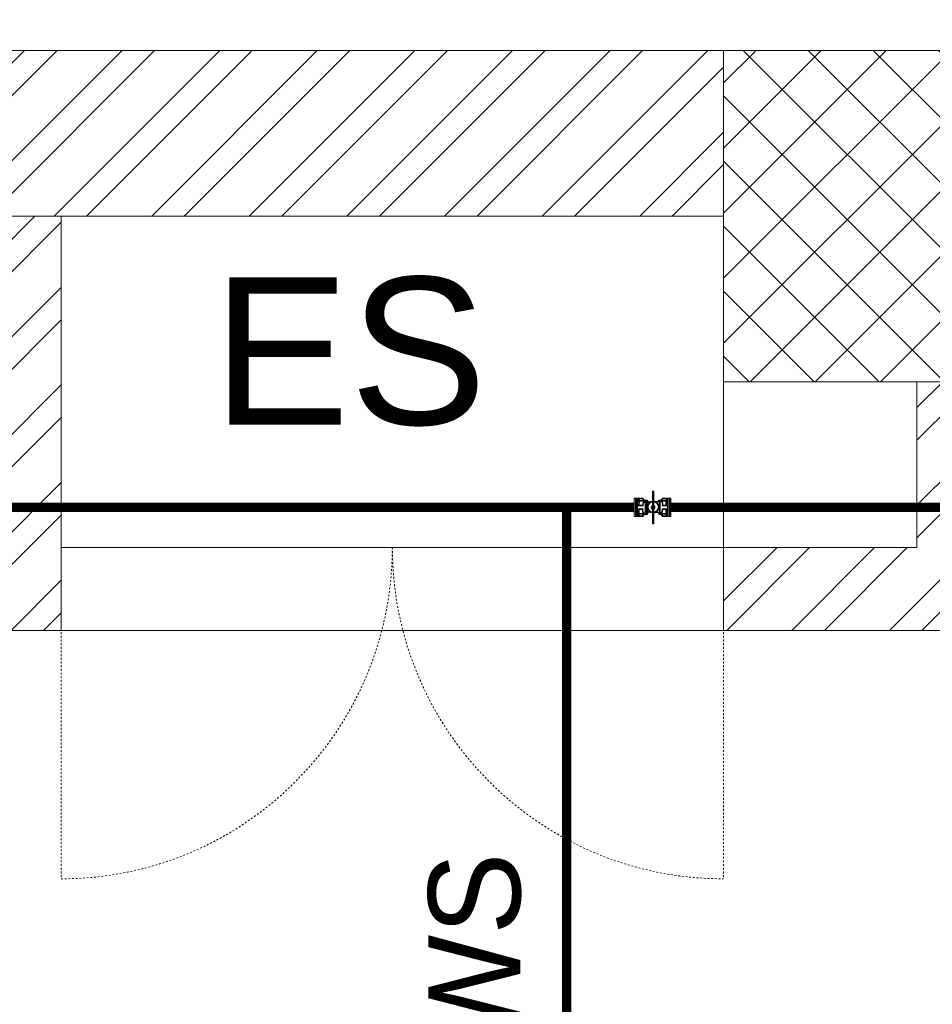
# Model space of a CAD drawing. Header units: inches. Extents: x 105152 to 158499, y 12149 to 30915.
# Tile 324 of 339: x 125386 to 125436, y 29441 to 29495. Entities that reach past the tile are written whole.
import ezdxf

# ---------------------------------------------------------------- set-up
doc = ezdxf.new("R2010")
doc.units = ezdxf.units.IN
doc.header["$MEASUREMENT"] = 0
doc.linetypes.add('HIDDEN', pattern=[0.375, 0.25, -0.125])
for name, color, linetype, lineweight in [('202', 7, 'Continuous', 9), ('FIRE TEXT', 7, 'Continuous', 25), ('PP-Domestic  Cold Water Supply', 5, 'Continuous', 25), ('PP-SPRINKLER PIPE', 1, 'Continuous', 0)]:
    doc.layers.add(name, color=color, linetype=linetype, lineweight=lineweight)
doc.layers.add('PD_025_TEXT', color=61, linetype='Continuous')
doc.layers.add('PD_BASE', color=8, linetype='Continuous', transparency=0.5)
doc.styles.add('MtX_Times_New_Roman', font='txt')
doc.styles.add('style1', font='arial.ttf', dxfattribs={"height": 500})

# ---------------------------------------------------------------- blocks, each defined once
blk = doc.blocks.new('FIRST FLOOR AR PLAN')
at = {"layer": 'PD_BASE', "lineweight": 5}
h = blk.add_hatch(dxfattribs=at)
h.set_pattern_fill('ANSI32', color=256, scale=10)
h.set_pattern_definition([(45, (123173.8410410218, 20768.24897553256), (-2.651650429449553, 2.651650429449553), []), (45, (123175.6088079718, 20768.24897553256), (-2.651650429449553, 2.651650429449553), [])])
h.paths.add_polyline_path([(123176.9915017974, 20810.99848516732), (123167.9915017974, 20810.99848516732), (123167.9915017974, 20729.49848516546), (123176.9915017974, 20729.49848516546)])
h.paths.add_polyline_path([(123538.4915017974, 20663.49848516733), (123368.9915017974, 20663.49848516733), (123368.9915017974, 20654.49848516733), (123538.4915017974, 20654.49848516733)])
h.paths.add_polyline_path([(123722.9915017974, 20663.49848516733), (123553.4915017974, 20663.49848516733), (123553.4915017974, 20654.49848516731), (123722.9915017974, 20654.49848516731)])
h.paths.add_polyline_path([(123176.9915017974, 21527.49848516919), (123167.9915017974, 21527.49848516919), (123167.9915017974, 21445.99848516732), (123176.9915017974, 21445.99848516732)])
h.paths.add_polyline_path([(123176.9915017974, 21430.99848516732), (123167.9915017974, 21430.99848516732), (123167.9915017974, 21290.99848516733), (123176.9915017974, 21290.99848516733)])
h.paths.add_polyline_path([(123176.9915017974, 21275.99848516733), (123167.9915017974, 21275.99848516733), (123167.9915017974, 21135.99848516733), (123176.9915017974, 21135.99848516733)])
h.paths.add_polyline_path([(123176.9915017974, 21120.99848516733), (123167.9915017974, 21120.99848516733), (123167.9915017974, 20980.99848516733), (123176.9915017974, 20980.99848516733)])
h.paths.add_polyline_path([(123176.9915017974, 20965.99848516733), (123167.9915017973, 20965.99848516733), (123167.9915017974, 20825.99848516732), (123176.9915017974, 20825.99848516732)])
h.paths.add_polyline_path([(124268.9915017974, 21602.49848516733), (124102.4915017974, 21602.49848516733), (124102.4915017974, 21593.49848516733), (124268.9915017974, 21593.49848516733)])
h.paths.add_polyline_path([(124087.4915017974, 21602.49848516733), (123922.4915017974, 21602.49848516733), (123922.4915017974, 21593.49848516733), (124087.4915017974, 21593.49848516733)])
h.paths.add_polyline_path([(123907.4915017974, 21602.49848516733), (123737.9915017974, 21602.49848516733), (123737.9915017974, 21593.49848516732), (123907.4915017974, 21593.49848516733)])
h.paths.add_polyline_path([(123722.9915017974, 21602.49848516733), (123553.4915017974, 21602.49848516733), (123553.4915017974, 21593.49848516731), (123722.9915017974, 21593.49848516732)])
h.paths.add_polyline_path([(123353.9915017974, 21602.49848516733), (123242.9915017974, 21602.49848516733), (123242.9915017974, 21593.4984851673), (123353.9915017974, 21593.49848516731)])
h.paths.add_polyline_path([(123227.9915017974, 21602.49848516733), (123167.9915017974, 21602.49848516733), (123167.9915017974, 21542.49848516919), (123176.9915017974, 21542.49848516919), (123176.9915017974, 21593.4984851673), (123227.9915017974, 21593.4984851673)])
h.paths.add_polyline_path([(123176.9915017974, 20714.49848516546), (123167.9915017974, 20714.49848516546), (123167.9915017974, 20654.49848516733), (123227.9915017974, 20654.49848516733), (123227.9915017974, 20663.49848516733), (123176.9915017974, 20663.49848516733)])
h.paths.add_polyline_path([(123353.9915017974, 20663.49848516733), (123242.9915017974, 20663.49848516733), (123242.9915017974, 20654.49848516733), (123353.9915017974, 20654.49848516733)])
h.paths.add_polyline_path([(123762.7415017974, 20663.49848516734), (123737.9915017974, 20663.49848516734), (123737.9915017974, 20654.49848516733), (123762.7415017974, 20654.49848516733)])
h.paths.add_polyline_path([(123907.4915017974, 20663.49848516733), (123882.7415017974, 20663.49848516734), (123882.7415017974, 20654.49848516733), (123907.4915017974, 20654.49848516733)])
h.paths.add_polyline_path([(123944.9915017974, 20663.49848516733), (123922.4915017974, 20663.49848516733), (123922.4915017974, 20654.49848516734), (123944.9915017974, 20654.49848516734)])
h.paths.add_polyline_path([(124087.4915017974, 20663.49848516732), (124064.9915017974, 20663.49848516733), (124064.9915017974, 20654.49848516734), (124087.4915017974, 20654.49848516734)])
h.paths.add_polyline_path([(124124.9915017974, 20663.49848516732), (124102.4915017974, 20663.49848516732), (124102.4915017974, 20654.49848516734), (124124.9915017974, 20654.49848516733)])
h.paths.add_polyline_path([(124268.9915017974, 20663.49848516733), (124244.9915017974, 20663.49848516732), (124244.9915017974, 20654.49848516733), (124268.9915017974, 20654.49848516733)])
h.paths.add_polyline_path([(124283.9915017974, 20672.49848516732), (124274.9915017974, 20672.49848516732)])
h.paths.add_polyline_path([(124283.9915017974, 20810.99848516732), (124274.9915017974, 20810.99848516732), (124274.9915017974, 20672.49848516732), (124283.9915017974, 20672.49848516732)])
h.paths.add_polyline_path([(124283.9915017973, 20965.99848516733), (124274.9915017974, 20965.99848516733), (124274.9915017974, 20825.99848516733), (124283.9915017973, 20825.99848516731)])
h.paths.add_polyline_path([(124283.9915017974, 21275.99848516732), (124274.9915017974, 21275.99848516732), (124274.9915017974, 20980.99848516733), (124283.9915017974, 20980.99848516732)])
h.paths.add_polyline_path([(124283.9915017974, 21584.49848516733), (124274.9915017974, 21584.49848516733), (124274.9915017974, 21445.99848516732), (124283.9915017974, 21445.99848516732)])
h.paths.add_polyline_path([(124265.9915017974, 21442.99848516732), (124160.9915017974, 21442.99848516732), (124160.9915017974, 21433.99848516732), (124265.9915017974, 21433.99848516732)])
h.paths.add_polyline_path([(124160.9915017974, 21430.99848516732), (124151.9915017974, 21430.99848516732), (124151.9915017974, 21352.99848516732), (124160.9915017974, 21352.99848516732)])
h.paths.add_polyline_path([(124151.9915017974, 21442.99848516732), (124079.9915017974, 21442.99848516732), (124079.9915017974, 21433.99848516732), (124151.9915017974, 21433.99848516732)])
h.paths.add_polyline_path([(124079.9915017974, 21430.99848516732), (124070.9915017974, 21430.99848516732), (124070.9915017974, 21352.99848516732), (124079.9915017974, 21352.99848516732)])
h.paths.add_polyline_path([(124070.9915017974, 21442.99848516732), (123989.9915017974, 21442.99848516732), (123989.9915017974, 21340.99848516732), (124016.9915017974, 21340.99848516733), (124016.9915017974, 21349.99848516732), (123998.9915017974, 21349.99848516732), (123998.9915017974, 21433.99848516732), (124070.9915017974, 21433.99848516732)])
h.paths.add_polyline_path([(124070.9915017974, 21349.99848516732), (124052.9915017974, 21349.99848516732), (124052.9915017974, 21340.99848516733), (124070.9915017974, 21340.99848516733)], flags=17)
h.paths.add_polyline_path([(124097.9915017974, 21349.99848516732), (124079.9915017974, 21349.99848516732), (124079.9915017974, 21340.99848516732), (124097.9915017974, 21340.99848516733)])
h.paths.add_polyline_path([(124151.9915017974, 21349.99848516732), (124133.9915017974, 21349.99848516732), (124133.9915017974, 21340.99848516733), (124151.9915017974, 21340.99848516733)])
h.paths.add_polyline_path([(124160.9915017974, 21340.99848516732), (124151.9915017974, 21340.99848516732), (124151.9915017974, 21277.99848516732), (124160.9915017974, 21277.99848516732)])
h.paths.add_polyline_path([(124283.9915017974, 21291.99848516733), (124274.9915017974, 21291.99848516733), (124274.9915017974, 21290.99848516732), (124283.9915017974, 21290.99848516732)])
h.paths.add_polyline_path([(124283.9915017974, 21430.99848516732), (124274.9915017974, 21430.99848516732), (124274.9915017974, 21411.99848516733), (124283.9915017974, 21411.99848516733)])
h.paths.add_polyline_path([(123405.7415017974, 21593.49848516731), (123405.7415017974, 21602.49848516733), (123368.9915017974, 21602.49848516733), (123368.9915017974, 21593.49848516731)])
h.paths.add_polyline_path([(123501.7415017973, 21602.49848516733), (123501.7415017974, 21593.49848516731), (123538.4915017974, 21593.49848516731), (123538.4915017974, 21602.49848516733)])
h = blk.add_hatch(dxfattribs=at)
h.set_pattern_fill('ANSI37', color=256, scale=20)
h.set_pattern_definition([(45, (268611.2745016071, 47371.98950911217), (-1.767766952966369, 1.767766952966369), []), (135, (268611.2745016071, 47371.98950911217), (-1.767766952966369, -1.767766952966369), [])])
h.paths.add_polyline_path([(123922.4915017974, 21602.49848516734), (123907.4915017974, 21602.49848516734), (123907.4915017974, 21584.49848516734), (123922.4915017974, 21584.49848516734)])
h = blk.add_hatch(dxfattribs=at)
h.set_pattern_fill('ANSI32', color=256, scale=10)
h.set_pattern_definition([(45, (150297.4604135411, 39481.88530316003), (-2.651650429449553, 2.651650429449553), []), (45, (150299.2281804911, 39481.88530316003), (-2.651650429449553, 2.651650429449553), [])])
h.paths.add_polyline_path([(123758.9915017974, 21593.49848516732), (123752.9915017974, 21593.49848516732), (123752.9915017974, 21557.49848516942), (123758.9915017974, 21557.49848516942)])
h.paths.add_polyline_path([(123758.9915017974, 21557.49848516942), (123752.9915017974, 21557.49848516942), (123752.9915017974, 21521.49848516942), (123758.9915017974, 21521.49848516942)])
h.paths.add_polyline_path([(123752.9915017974, 21521.49848516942), (123752.9915017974, 21485.49848516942), (123758.9915017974, 21485.49848516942), (123758.9915017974, 21521.49848516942)])
h.paths.add_polyline_path([(123758.9915017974, 21485.49848516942), (123752.9915017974, 21485.49848516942), (123752.9915017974, 21449.49848516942), (123758.9915017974, 21449.49848516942)])
h.paths.add_polyline_path([(123758.9915017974, 21449.49848516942), (123752.9915017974, 21449.49848516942), (123752.9915017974, 21413.49848516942), (123758.9915017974, 21413.49848516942)])
h.paths.add_polyline_path([(123758.9915017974, 21413.49848516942), (123752.9915017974, 21413.49848516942), (123752.9915017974, 21377.49848516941), (123758.9915017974, 21377.49848516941)])
h.paths.add_polyline_path([(124037.9915017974, 21593.49848516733), (124028.9915017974, 21593.49848516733), (124028.9915017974, 21503.99848516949), (124024.4915017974, 21503.99848516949), (124024.4915017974, 21499.49848516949), (124028.9915017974, 21499.49848516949), (124028.9915017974, 21489.49848516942), (124037.9915017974, 21489.49848516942)])
h.paths.add_polyline_path([(123956.9915017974, 21593.49848516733), (123952.4915017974, 21593.49848516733), (123952.4915017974, 21503.99848516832), (123947.9915017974, 21503.99848516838), (123947.9915017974, 21499.49848516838), (123982.4915017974, 21499.49848516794), (123982.4915017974, 21503.99848516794), (123956.9915017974, 21503.99848516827)])
h.paths.add_polyline_path([(123952.4915017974, 21575.49848516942), (123949.4915017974, 21575.49848516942), (123949.4915017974, 21570.99848516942), (123952.4915017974, 21570.99848516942)], flags=17)
h.paths.add_polyline_path([(123925.4915017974, 21575.49848516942), (123922.4915017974, 21575.49848516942), (123922.4915017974, 21584.49848516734), (123917.9915017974, 21584.49848516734), (123917.9915017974, 21575.49848516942), (123907.4915017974, 21575.49848516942), (123907.4915017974, 21570.99848516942), (123925.4915017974, 21570.99848516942)])
h.paths.add_polyline_path([(123871.4915017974, 21593.49848516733), (123866.9915017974, 21593.49848516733), (123866.9915017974, 21577.49848516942), (123866.9915017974, 21570.99848516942), (123871.4915017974, 21570.99848516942), (123871.4915017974, 21575.49848516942)])
h.paths.add_polyline_path([(124162.4915017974, 21593.49848516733), (124157.9915017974, 21593.49848516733), (124157.9915017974, 21575.49848516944), (124162.4915017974, 21575.49848516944)])
for p, q in [((124283.9915017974, 21602.49848516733), (123501.7415017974, 21602.49848516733)), ((123907.4915017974, 21593.49848516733), (123737.9915017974, 21593.49848516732)), ((123871.4915017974, 21593.49848516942), (123871.4915017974, 21570.99848516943)), ((123917.9915017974, 21584.49848516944), (123917.9915017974, 21575.49848516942)), ((123907.4915017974, 21575.49848516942), (123917.9915017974, 21575.49848516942)), ((123907.4915017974, 21575.49848516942), (123907.4915017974, 21570.99848516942)), ((123866.9915017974, 21570.99848516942), (123871.4915017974, 21570.99848516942)), ((123907.4915017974, 21570.99848516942), (123925.4915017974, 21570.99848516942))]:
    blk.add_line(p, q, dxfattribs=at)
at = {"layer": 'PD_BASE', "lineweight": 5, "ltscale": 12}
for p, q in [((123907.4915017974, 21584.49848516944), (123907.4915017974, 21575.49848516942)), ((123907.4915017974, 21575.49848516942), (123871.4915017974, 21575.49848516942)), ((123907.4915017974, 21570.99848516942), (123871.4915017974, 21570.99848516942))]:
    blk.add_line(p, q, dxfattribs=at)
at = {"layer": 'PD_BASE', "linetype": 'HIDDEN', "lineweight": 5, "ltscale": 0.2}
for p, q in [((123871.4915017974, 21575.49848516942), (123871.4915017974, 21557.49848516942)), ((123907.4915017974, 21575.49848516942), (123907.4915017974, 21557.49848516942))]:
    blk.add_line(p, q, dxfattribs=at)
at = {"layer": 'PD_BASE', "lineweight": 5}
blk.add_lwpolyline([(123922.4915017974, 21584.49848516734), (123907.4915017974, 21584.49848516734), (123907.4915017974, 21602.49848516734), (123922.4915017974, 21602.49848516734)], close=True, dxfattribs=at)
at = {"layer": 'PD_BASE', "linetype": 'HIDDEN', "lineweight": 5, "ltscale": 0.2}
for centre, start, end in [((123871.4915017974, 21575.49848516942), 270, 0), ((123907.4915017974, 21575.49848516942), 180, 270)]:
    blk.add_arc(centre, 18, start, end, dxfattribs=at)
at = {"layer": 'PD_BASE', "insert": (123822.9228496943, 21590.17698285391), "char_height": 8, "width": 128.4952190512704, "attachment_point": 1, "style": 'style1'}
blk.add_mtext('\\pxqc;ES', dxfattribs=at)
blk = doc.blocks.new('BALL VALVE-PP')
for p, q in [((14.06250005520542, 74.99999999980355), (0, 74.99999999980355)), ((0, 74.99999999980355), (0, -5.456968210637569e-12)), ((4.687500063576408, 70.31250000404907), (4.687500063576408, 4.687499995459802)), ((9.375000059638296, 70.31250000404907), (4.687500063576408, 70.31250000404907)), ((9.375000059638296, 70.31250000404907), (9.375000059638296, 4.687499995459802)), ((14.06250005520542, 74.99999999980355), (14.06250005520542, -5.456968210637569e-12)), ((36.41344956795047, 74.99999999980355), (14.06250005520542, 74.99999999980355)), ((36.41344956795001, 44.0625000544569), (14.06250005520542, 44.0625000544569)), ((37.27540421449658, 65.6250000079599), (17.66440423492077, 65.6250000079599)), ((33.57139585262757, 72.1875000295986), (18.76626204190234, 72.1875000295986)), ((43.79056911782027, 62.81250003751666), (19.29554691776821, 62.81250003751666)), ((33.64972542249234, 46.87500002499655), (19.29554691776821, 46.87500002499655)), ((19.91950472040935, 50.12039274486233), (20.71079073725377, 50.91167876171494)), ((105.4388800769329, 62.81249997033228), (131.1619773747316, 62.63401902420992)), ((111.3740581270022, 65.62499994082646), (131.1370674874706, 65.62499994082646)), ((112.8159996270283, 74.99999999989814), (135.8575036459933, 74.99999999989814)), ((112.8159996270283, 44.06249998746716), (135.8575036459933, 44.06249998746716)), ((115.6088973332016, 72.18749996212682), (129.7780935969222, 72.18749996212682)), ((116.3504015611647, 46.87499995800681), (130.7528550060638, 46.87499995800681)), ((135.8575036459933, 74.99999999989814), (149.9200036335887, 74.99999999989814)), ((135.8575036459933, -1.01863406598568e-10), (135.8575036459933, 74.99999999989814)), ((140.5450035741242, 70.31250000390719), (145.2325036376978, 70.31250000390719)), ((140.5450035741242, 4.687499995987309), (140.5450035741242, 70.31250000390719)), ((145.2325036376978, 4.687499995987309), (145.2325036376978, 70.31250000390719)), ((149.9200036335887, -1.01863406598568e-10), (149.9200036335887, 74.99999999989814)), ((149.9200036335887, 74.99999999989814), (149.9200036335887, -1.01863406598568e-10)), ((9.375000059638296, 4.687499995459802), (4.687500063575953, 4.687499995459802)), ((36.41344956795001, 30.93750001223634), (14.06250005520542, 30.93750001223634)), ((43.79056911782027, 12.18750002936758), (18.75802632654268, 12.36598097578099)), ((37.85539106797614, 9.375000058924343), (18.78293621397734, 9.375000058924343)), ((32.87904763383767, 28.12500004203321), (19.16714862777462, 28.12500004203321)), ((33.62055192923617, 2.81250003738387), (20.14191010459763, 2.81250003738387)), ((105.4388800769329, 12.18749996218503), (130.6244567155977, 12.18749996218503)), ((111.9540450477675, 9.374999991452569), (132.2555993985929, 9.374999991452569)), ((112.8159996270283, 30.93749994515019), (135.8575036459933, 30.93749994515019)), ((115.579723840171, 28.12499997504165), (130.6244567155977, 28.12499997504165)), ((115.6580533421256, 2.81249997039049), (131.1537416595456, 2.81249997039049)), ((140.5450035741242, 4.687499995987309), (145.2325036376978, 4.687499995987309)), ((14.06250005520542, -5.456968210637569e-12), (0, -5.456968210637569e-12)), ((36.41344956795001, -5.456968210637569e-12), (14.06250005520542, -5.456968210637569e-12)), ((112.8159996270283, -1.01863406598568e-10), (135.8575036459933, -1.01863406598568e-10)), ((135.8575036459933, -1.01863406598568e-10), (149.9200036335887, -1.01863406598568e-10))]:
    blk.add_line(p, q)
for points in [[(75.38170377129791, 38.0164292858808), (75.38170377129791, 104.7805503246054), (70.04434367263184, 104.7805503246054), (70.04434367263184, 38.0164292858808)], [(73.5067037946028, 39.89142926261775), (73.5067037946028, 102.9055503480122), (71.91934364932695, 102.9055503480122), (71.91934364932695, 39.89142926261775)], [(48.79641481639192, 8.202645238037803), (48.79641481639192, 66.15712508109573), (43.79056911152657, 66.15712508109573), (43.79056911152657, 8.202645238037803)], [(101.3680024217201, 8.842874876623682), (101.3680024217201, 66.79325354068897), (96.36215663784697, 66.79325354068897), (96.36215663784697, 8.842874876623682)], [(100.4330343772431, 66.79735471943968), (100.4330343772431, 8.842874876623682), (105.4388800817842, 8.842874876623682), (105.4388800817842, 66.79735471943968)], [(75.38170377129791, 38.0164292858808), (75.38170377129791, -28.747691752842), (70.04434367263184, -28.747691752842), (70.04434367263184, 38.0164292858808)], [(73.5067037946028, 36.14142930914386), (73.5067037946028, -26.87269177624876), (71.91934364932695, -26.87269177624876), (71.91934364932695, 36.14142930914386)]]:
    blk.add_lwpolyline(points, close=True)
for centre, radius in [((72.52656392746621, 36.0668085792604), 23.83562124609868), ((72.52656392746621, 36.0668085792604), 21.02312124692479), ((73.0810117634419, 37.50000003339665), 7.66371015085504)]:
    blk.add_circle(centre, radius)
for centre, radius, start, end in [((12.61239935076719, 70.31250000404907), 4.906673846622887, 287.1897045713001, 72.81029542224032), ((2.315118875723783, 54.84375006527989), 15.94478961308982, 317.4556015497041, 42.54439845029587), ((16.86802568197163, 69.13246585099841), 3.59673951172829, 282.7922624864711, 58.14537319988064), ((2.315118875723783, 54.84375006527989), 18.7572896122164, 334.8597906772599, 35.08398456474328), ((44.68252730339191, 74.04195483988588), 11.26482333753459, 189.4753644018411, 265.458517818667), ((69.34138403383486, 44.84016219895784), 35.74961620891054, 149.8193434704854, 176.7370093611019), ((43.74349011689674, 73.6164477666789), 7.459471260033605, 169.3111195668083, 270.3616132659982), ((58.16971811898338, 46.32882551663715), 21.87399030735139, 131.0990589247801, 185.9469868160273), ((60.35230220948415, 74.0453123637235), 15.98438672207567, 224.152177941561, 290.0103974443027), ((60.22220865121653, 76.14475478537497), 20.82263991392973, 237.1916830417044, 288.3697467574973), ((86.03868506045, 69.9249366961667), 15.68082908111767, 243.08157685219, 311.5468986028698), ((86.04762749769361, 69.99873152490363), 12.93819742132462, 243.1741008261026, 322.8400771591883), ((105.528837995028, 74.13511090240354), 7.338307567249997, 269.297612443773, 6.768582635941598), ((102.9668598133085, 75.69787881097), 13.12036100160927, 280.8600664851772, 344.481351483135), ((100.0921581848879, 49.88260113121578), 13.99177328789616, 335.4198388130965, 67.53411545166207), ((94.84046432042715, 49.955785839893), 21.72944186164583, 351.8491780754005, 36.27578699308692), ((147.5135999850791, 54.32469186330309), 18.34176875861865, 146.4250351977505, 203.9638359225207), ((137.2483774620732, 70.31250000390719), 7.701997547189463, 165.9101414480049, 229.3588523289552), ((148.6773443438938, 54.84374999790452), 16.75063184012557, 139.9367824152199, 220.0632175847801), ((137.2483774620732, 70.31250000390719), 4.889497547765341, 106.5266629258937, 253.4733370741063), ((1.242659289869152, 20.15625006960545), 16.75063184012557, 319.9367824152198, 40.06321758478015), ((12.67162623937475, 4.687499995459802), 4.889497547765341, 286.5266629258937, 73.47333707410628), ((2.406403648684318, 20.67530813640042), 18.34176875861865, 326.4250351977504, 23.96383592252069), ((12.67162623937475, 4.687499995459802), 7.701997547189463, 345.9101414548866, 49.35885232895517), ((54.38898494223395, 25.04421416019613), 21.72944186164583, 171.8491780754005, 216.2757869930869), ((46.26258944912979, -0.6978788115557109), 13.12036100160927, 100.8600664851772, 164.481351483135), ((49.13729107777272, 25.11739886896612), 13.99177328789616, 155.4198388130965, 247.5341154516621), ((43.70061119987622, 0.8648890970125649), 7.338307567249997, 89.29761244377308, 186.7685826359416), ((60.84184955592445, -2.333669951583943), 16.386071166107, 67.04156764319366, 136.8679227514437), ((60.87068000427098, -2.034355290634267), 18.9119352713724, 66.76828100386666, 129.1136917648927), ((86.18097751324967, 3.076526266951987), 15.23728972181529, 48.10560707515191, 101.4862184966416), ((86.14236856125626, 2.624303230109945), 12.86078938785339, 37.42450625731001, 101.0187021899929), ((91.0597310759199, 28.67117448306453), 21.87399030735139, 311.0990589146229, 5.94698681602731), ((104.5469218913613, 0.958045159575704), 11.26482333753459, 9.475364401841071, 85.45851781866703), ((105.4859590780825, 1.383552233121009), 7.459471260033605, 349.3111195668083, 90.36161327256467), ((79.88806522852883, 30.15983780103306), 35.74961620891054, 329.8193434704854, 356.7370093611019), ((147.6048848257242, 20.15624993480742), 18.7572896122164, 154.8597906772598, 215.0839845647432), ((133.0519779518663, 5.867534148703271), 3.59673951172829, 102.7922624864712, 238.1453731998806), ((147.6048848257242, 20.15624993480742), 15.94478961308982, 137.4556015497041, 222.5443984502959), ((137.3076042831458, 4.687499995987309), 4.906673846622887, 107.1897045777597, 252.8102954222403)]:
    blk.add_arc(centre, radius, start, end)

msp = doc.modelspace()

# ---------------------------------------------------------------- block references
at = {"layer": 'PD_025_TEXT'}
msp.add_blockref('FIRST FLOOR AR PLAN', (1516.782644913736, 7890.650291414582), dxfattribs=at)

# ---------------------------------------------------------------- next in the draw order: linework, layer by layer
at = {"layer": 'PP-Domestic  Cold Water Supply'}
for points in [[(125419.4152960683, 29468.32859948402, 0.4999999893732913, 0.4999999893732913, 0), (125298.707293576, 29468.32859948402, 0.4999999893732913, 0.4999999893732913, 0), (125298.707293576, 29286.74962369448, 0.4999999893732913, 0.4999999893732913, 0), (125273.6666454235, 29286.74962369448, 0.4999999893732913, 0.4999999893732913, 0)], [(125442.4709222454, 29468.32859948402, 0.4999999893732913, 0.4999999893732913, 0), (125421.4142294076, 29468.32859948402, 0.4999999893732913, 0.4999999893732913, 0)]]:
    msp.add_lwpolyline(points, format="xyseb", dxfattribs=at)
at = {"layer": 'PP-Domestic  Cold Water Supply', "const_width": 0.4999999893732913}
msp.add_lwpolyline([(125415.742148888, 29393.54170329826), (125415.742148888, 29468.25531445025)], dxfattribs=at)
at = {"layer": 'PP-SPRINKLER PIPE'}
msp.add_circle((124551.2389709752, 29172.99441664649), 1741.724416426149, dxfattribs=at)

# ---------------------------------------------------------------- next in the draw order: block references
at = {"layer": '202', "xscale": 0.01333333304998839, "yscale": 0.01333333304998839, "zscale": 0.01333333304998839, "rotation": 180}
msp.add_blockref('BALL VALVE-PP', (125421.4142294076, 29468.82859947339), dxfattribs=at)

# ---------------------------------------------------------------- next in the draw order: texts
at = {"layer": 'FIRE TEXT', "style": 'MtX_Times_New_Roman'}
msp.add_text('∅ 32MM CWS ', height=4.999999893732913, rotation=90, dxfattribs=at).set_placement((125413.2263295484, 29406.5034345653))

doc.saveas('drawing.dxf')
